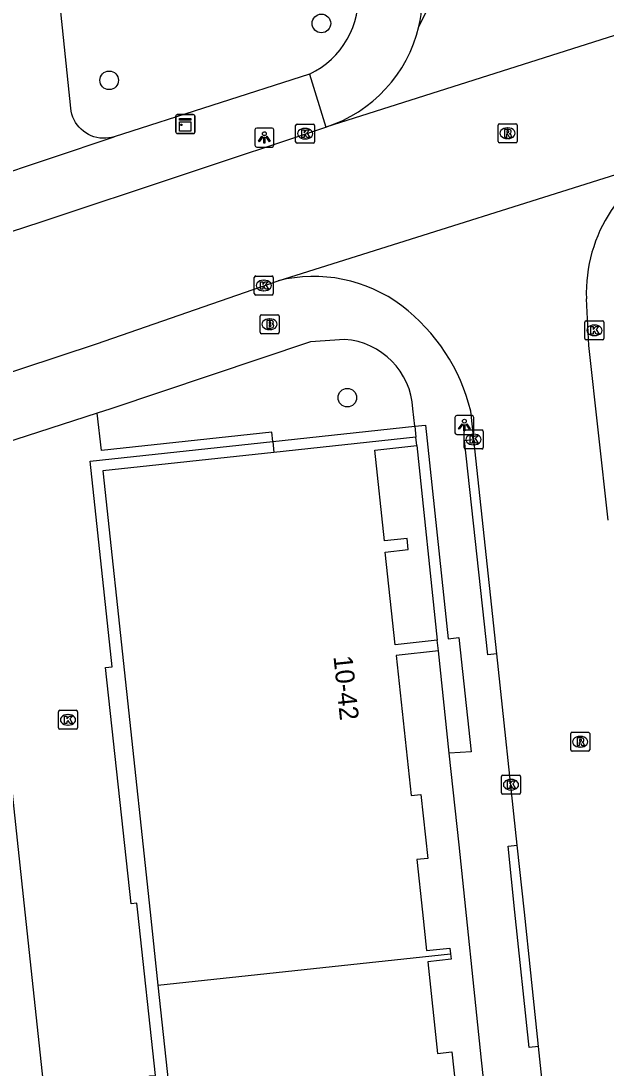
# Model space of a CAD drawing. Extents: x 161253 to 161848, y 384872 to 385383.
# Drawn here: x 161322.6 to 161353.4, y 384991.8 to 385046.9 of the extents above; entities that cross this region are included whole.
import ezdxf

# ---------------------------------------------------------------- set-up
doc = ezdxf.new("R2010")
doc.units = 0
for name, color, linetype in [('IMGEO_Boom', 7, 'Continuous'), ('IMGEO_Brandkraan', 7, 'Continuous'), ('IMGEO_Kast', 7, 'Continuous'), ('IMGEO_Kolk', 7, 'Continuous'), ('IMGEO_Lichtpunt', 7, 'Continuous'), ('IMGEO_Pand', 7, 'Continuous'), ('IMGEO_Pand_nummerreeks', 7, 'Continuous'), ('IMGEO_Rijbaan_lokaal_open', 7, 'Continuous'), ('IMGEO_Rioolput', 7, 'Continuous'), ('IMGEO_Voetpad_open', 7, 'Continuous')]:
    doc.layers.add(name, color=color, linetype=linetype)

msp = doc.modelspace()

# ---------------------------------------------------------------- linework, layer by layer
at = {"layer": 'IMGEO_Boom'}
for centre in [(161338.39, 385046.749), (161327.219, 385043.758), (161339.754, 385027.067)]:
    msp.add_circle(centre, 0.489, dxfattribs=at)
at = {"layer": 'IMGEO_Brandkraan'}
for p, q in [((161335.163, 385030.503), (161335.163, 385031.355)), ((161335.238, 385031.429), (161336.09, 385031.429)), ((161336.164, 385031.355), (161336.164, 385030.503)), ((161335.651, 385031.209), (161335.676, 385031.209)), ((161336.09, 385030.429), (161335.238, 385030.429)), ((161335.674, 385030.649), (161335.649, 385030.649))]:
    msp.add_line(p, q, dxfattribs=at)
for points in [[(161335.163, 385030.503), (161335.163, 385031.355)], [(161335.238, 385031.429), (161336.09, 385031.429)], [(161336.164, 385031.355), (161336.164, 385030.503)], [(161335.511, 385031.129), (161335.511, 385030.729), (161335.724, 385030.729)], [(161335.742, 385031.129), (161335.511, 385031.129)], [(161335.69, 385031.048), (161335.636, 385031.048), (161335.636, 385030.972)], [(161335.636, 385030.972), (161335.689, 385030.972)], [(161335.698, 385030.896), (161335.636, 385030.896), (161335.636, 385030.815)], [(161335.636, 385030.815), (161335.698, 385030.815)], [(161336.09, 385030.429), (161335.238, 385030.429)]]:
    msp.add_lwpolyline(points, dxfattribs=at)
for centre, radius, start, end in [((161335.24, 385031.353), 0.0765, 91.552, 178.448), ((161335.24, 385031.353), 0.0765, 91.552, 178.448), ((161336.088, 385031.353), 0.0765, 1.552, 88.448), ((161336.088, 385031.353), 0.0765, 1.552, 88.448), ((161335.691, 385031.01), 0.0379, 267.8285, 90.9355), ((161335.699, 385030.855), 0.0404, 269.8759, 90.5077), ((161335.746, 385030.984), 0.145, 59.4692, 91.5367), ((161335.771, 385031.031), 0.0922, 285.5137, 58.1501), ((161335.776, 385030.839), 0.105, 301.3115, 78.989), ((161335.24, 385030.505), 0.0765, 181.552, 268.448), ((161335.24, 385030.505), 0.0765, 181.552, 268.448), ((161335.73, 385030.98), 0.251, 268.6676, 293.5347), ((161336.088, 385030.505), 0.0765, 271.552, 358.448), ((161336.088, 385030.505), 0.0765, 271.552, 358.448)]:
    msp.add_arc(centre, radius, start, end, dxfattribs=at)
for centre, major_axis, ratio, start_param, end_param in [((161335.65, 385030.929), (-0.387, 0.002), 0.722429, 4.712389, 7.853982), ((161335.675, 385030.929), (-0.39, 0.002), 0.717154, 1.570796, 4.712389)]:
    msp.add_ellipse(centre, major_axis=major_axis, ratio=ratio, start_param=start_param, end_param=end_param, dxfattribs=at)
at = {"layer": 'IMGEO_Kast'}
for p, q in [((161330.731, 385041.027), (161330.731, 385041.868)), ((161330.731, 385041.868), (161330.731, 385041.027)), ((161330.806, 385041.952), (161331.647, 385041.952)), ((161331.647, 385041.952), (161330.806, 385041.952)), ((161331.731, 385041.877), (161331.731, 385041.036)), ((161331.731, 385041.036), (161331.731, 385041.877)), ((161331.656, 385040.952), (161330.815, 385040.952)), ((161330.815, 385040.952), (161331.656, 385040.952))]:
    msp.add_line(p, q, dxfattribs=at)
for points in [[(161330.926, 385041.742), (161331.526, 385041.742), (161331.526, 385041.657), (161330.926, 385041.657), (161330.926, 385041.742)], [(161330.926, 385041.567), (161331.526, 385041.567), (161331.526, 385041.078), (161330.926, 385041.078), (161330.926, 385041.567)]]:
    msp.add_lwpolyline(points, dxfattribs=at)
msp.add_circle((161331.01, 385041.416), 0.0377, dxfattribs=at)
for centre, start, end in [((161330.809, 385041.874), 92.4484, 184.2845), ((161330.809, 385041.874), 92.4484, 184.2845), ((161331.653, 385041.874), 2.4484, 94.2845), ((161331.653, 385041.874), 2.4484, 94.2845), ((161330.809, 385041.03), 182.4484, 274.2845), ((161330.809, 385041.03), 182.4484, 274.2845), ((161331.653, 385041.03), 272.4484, 4.2845), ((161331.653, 385041.03), 272.4484, 4.2845)]:
    msp.add_arc(centre, 0.0779, start, end, dxfattribs=at)
at = {"layer": 'IMGEO_Kolk'}
for p, q in [((161337.034, 385040.526), (161337.034, 385041.378)), ((161337.109, 385041.452), (161337.961, 385041.452)), ((161338.035, 385041.378), (161338.035, 385040.526)), ((161337.522, 385041.232), (161337.547, 385041.232)), ((161337.961, 385040.452), (161337.109, 385040.452)), ((161337.545, 385040.672), (161337.52, 385040.672)), ((161334.857, 385032.539), (161334.857, 385033.391)), ((161334.932, 385033.465), (161335.784, 385033.465)), ((161335.345, 385033.245), (161335.37, 385033.245)), ((161335.858, 385033.391), (161335.858, 385032.539)), ((161335.784, 385032.465), (161334.932, 385032.465)), ((161335.368, 385032.685), (161335.343, 385032.685)), ((161352.26, 385030.181), (161352.26, 385031.033)), ((161352.335, 385031.107), (161353.187, 385031.107)), ((161352.748, 385030.887), (161352.773, 385030.887)), ((161353.261, 385031.033), (161353.261, 385030.181)), ((161352.771, 385030.327), (161352.746, 385030.327)), ((161353.187, 385030.107), (161352.335, 385030.107)), ((161345.901, 385024.44), (161345.901, 385025.292)), ((161345.976, 385025.366), (161346.828, 385025.366)), ((161346.902, 385025.292), (161346.902, 385024.44)), ((161346.389, 385025.146), (161346.414, 385025.146)), ((161346.828, 385024.366), (161345.976, 385024.366)), ((161346.412, 385024.586), (161346.387, 385024.586)), ((161324.551, 385009.696), (161324.551, 385010.548)), ((161324.626, 385010.622), (161325.478, 385010.622)), ((161325.039, 385010.402), (161325.064, 385010.402)), ((161325.552, 385010.548), (161325.552, 385009.696)), ((161325.062, 385009.842), (161325.037, 385009.842)), ((161325.478, 385009.622), (161324.626, 385009.622)), ((161347.87, 385006.283), (161347.87, 385007.135)), ((161347.945, 385007.209), (161348.797, 385007.209)), ((161348.871, 385007.135), (161348.871, 385006.283)), ((161348.358, 385006.989), (161348.383, 385006.989)), ((161348.797, 385006.209), (161347.945, 385006.209)), ((161348.381, 385006.429), (161348.356, 385006.429))]:
    msp.add_line(p, q, dxfattribs=at)
for points in [[(161337.034, 385040.526), (161337.034, 385041.378)], [(161337.109, 385041.452), (161337.961, 385041.452)], [(161338.035, 385041.378), (161338.035, 385040.526)], [(161337.355, 385041.152), (161337.478, 385041.152), (161337.478, 385041.001), (161337.608, 385041.152), (161337.772, 385041.152), (161337.626, 385041.001), (161337.779, 385040.752), (161337.627, 385040.752), (161337.542, 385040.916), (161337.478, 385040.849), (161337.478, 385040.752), (161337.355, 385040.752), (161337.355, 385041.152)], [(161337.961, 385040.452), (161337.109, 385040.452)], [(161334.857, 385032.539), (161334.857, 385033.391)], [(161334.932, 385033.465), (161335.784, 385033.465)], [(161335.178, 385033.165), (161335.301, 385033.165), (161335.301, 385033.014), (161335.431, 385033.165), (161335.595, 385033.165), (161335.449, 385033.014), (161335.602, 385032.765), (161335.45, 385032.765), (161335.365, 385032.929), (161335.301, 385032.862), (161335.301, 385032.765), (161335.178, 385032.765), (161335.178, 385033.165)], [(161335.858, 385033.391), (161335.858, 385032.539)], [(161335.784, 385032.465), (161334.932, 385032.465)], [(161352.26, 385030.181), (161352.26, 385031.033)], [(161352.335, 385031.107), (161353.187, 385031.107)], [(161352.581, 385030.807), (161352.704, 385030.807), (161352.704, 385030.656), (161352.834, 385030.807), (161352.998, 385030.807), (161352.852, 385030.656), (161353.005, 385030.407), (161352.853, 385030.407), (161352.768, 385030.571), (161352.704, 385030.504), (161352.704, 385030.407), (161352.581, 385030.407), (161352.581, 385030.807)], [(161353.261, 385031.033), (161353.261, 385030.181)], [(161353.187, 385030.107), (161352.335, 385030.107)], [(161345.901, 385024.44), (161345.901, 385025.292)], [(161345.976, 385025.366), (161346.828, 385025.366)], [(161346.902, 385025.292), (161346.902, 385024.44)], [(161346.222, 385025.066), (161346.345, 385025.066), (161346.345, 385024.915), (161346.475, 385025.066), (161346.639, 385025.066), (161346.493, 385024.915), (161346.646, 385024.666), (161346.494, 385024.666), (161346.409, 385024.83), (161346.345, 385024.763), (161346.345, 385024.666), (161346.222, 385024.666), (161346.222, 385025.066)], [(161346.828, 385024.366), (161345.976, 385024.366)], [(161324.551, 385009.696), (161324.551, 385010.548)], [(161324.626, 385010.622), (161325.478, 385010.622)], [(161325.552, 385010.548), (161325.552, 385009.696)], [(161324.872, 385010.322), (161324.995, 385010.322), (161324.995, 385010.171), (161325.125, 385010.322), (161325.289, 385010.322), (161325.143, 385010.171), (161325.296, 385009.922), (161325.144, 385009.922), (161325.059, 385010.086), (161324.995, 385010.019), (161324.995, 385009.922), (161324.872, 385009.922), (161324.872, 385010.322)], [(161325.478, 385009.622), (161324.626, 385009.622)], [(161347.87, 385006.283), (161347.87, 385007.135)], [(161347.945, 385007.209), (161348.797, 385007.209)], [(161348.871, 385007.135), (161348.871, 385006.283)], [(161348.191, 385006.909), (161348.314, 385006.909), (161348.314, 385006.758), (161348.444, 385006.909), (161348.608, 385006.909), (161348.462, 385006.758), (161348.615, 385006.509), (161348.463, 385006.509), (161348.378, 385006.673), (161348.314, 385006.606), (161348.314, 385006.509), (161348.191, 385006.509), (161348.191, 385006.909)], [(161348.797, 385006.209), (161347.945, 385006.209)]]:
    msp.add_lwpolyline(points, dxfattribs=at)
for centre, start, end in [((161337.111, 385041.376), 91.552, 178.448), ((161337.111, 385041.376), 91.552, 178.448), ((161337.959, 385041.376), 1.552, 88.448), ((161337.959, 385041.376), 1.552, 88.448), ((161337.111, 385040.528), 181.552, 268.448), ((161337.111, 385040.528), 181.552, 268.448), ((161337.959, 385040.528), 271.552, 358.448), ((161337.959, 385040.528), 271.552, 358.448), ((161334.934, 385033.389), 91.552, 178.448), ((161334.934, 385033.389), 91.552, 178.448), ((161335.782, 385033.389), 1.552, 88.448), ((161335.782, 385033.389), 1.552, 88.448), ((161334.934, 385032.541), 181.552, 268.448), ((161334.934, 385032.541), 181.552, 268.448), ((161335.782, 385032.541), 271.552, 358.448), ((161335.782, 385032.541), 271.552, 358.448), ((161352.337, 385031.031), 91.552, 178.448), ((161352.337, 385031.031), 91.552, 178.448), ((161353.185, 385031.031), 1.552, 88.448), ((161353.185, 385031.031), 1.552, 88.448), ((161352.337, 385030.183), 181.552, 268.448), ((161352.337, 385030.183), 181.552, 268.448), ((161353.185, 385030.183), 271.552, 358.448), ((161353.185, 385030.183), 271.552, 358.448), ((161345.978, 385025.29), 91.552, 178.448), ((161345.978, 385025.29), 91.552, 178.448), ((161346.826, 385025.29), 1.552, 88.448), ((161346.826, 385025.29), 1.552, 88.448), ((161345.978, 385024.442), 181.552, 268.448), ((161345.978, 385024.442), 181.552, 268.448), ((161346.826, 385024.442), 271.552, 358.448), ((161346.826, 385024.442), 271.552, 358.448), ((161324.628, 385010.546), 91.552, 178.448), ((161324.628, 385010.546), 91.552, 178.448), ((161325.476, 385010.546), 1.552, 88.448), ((161325.476, 385010.546), 1.552, 88.448), ((161324.628, 385009.698), 181.552, 268.448), ((161324.628, 385009.698), 181.552, 268.448), ((161325.476, 385009.698), 271.552, 358.448), ((161325.476, 385009.698), 271.552, 358.448), ((161347.947, 385007.133), 91.552, 178.448), ((161347.947, 385007.133), 91.552, 178.448), ((161348.795, 385007.133), 1.552, 88.448), ((161348.795, 385007.133), 1.552, 88.448), ((161347.947, 385006.285), 181.552, 268.448), ((161347.947, 385006.285), 181.552, 268.448), ((161348.795, 385006.285), 271.552, 358.448), ((161348.795, 385006.285), 271.552, 358.448)]:
    msp.add_arc(centre, 0.0765, start, end, dxfattribs=at)
for centre, major_axis, ratio, start_param, end_param in [((161337.521, 385040.952), (-0.387, 0.002), 0.722429, 4.712389, 7.853982), ((161337.546, 385040.952), (-0.39, 0.002), 0.717154, 1.570796, 4.712389), ((161335.344, 385032.965), (-0.387, 0.002), 0.722429, 4.712389, 7.853982), ((161335.369, 385032.965), (-0.39, 0.002), 0.717154, 1.570796, 4.712389), ((161352.747, 385030.607), (-0.387, 0.002), 0.722429, 4.712389, 7.853982), ((161352.772, 385030.607), (-0.39, 0.002), 0.717154, 1.570796, 4.712389), ((161346.388, 385024.866), (-0.387, 0.002), 0.722429, 4.712389, 7.853982), ((161346.413, 385024.866), (-0.39, 0.002), 0.717154, 1.570796, 4.712389), ((161325.038, 385010.122), (-0.387, 0.002), 0.722429, 4.712389, 7.853982), ((161325.063, 385010.122), (-0.39, 0.002), 0.717154, 1.570796, 4.712389), ((161348.357, 385006.709), (-0.387, 0.002), 0.722429, 4.712389, 7.853982), ((161348.382, 385006.709), (-0.39, 0.002), 0.717154, 1.570796, 4.712389)]:
    msp.add_ellipse(centre, major_axis=major_axis, ratio=ratio, start_param=start_param, end_param=end_param, dxfattribs=at)
at = {"layer": 'IMGEO_Lichtpunt'}
for p, q in [((161335.791, 385041.245), (161334.983, 385041.245)), ((161335.791, 385041.245), (161334.983, 385041.245)), ((161334.889, 385041.15), (161334.889, 385040.343)), ((161334.889, 385041.15), (161334.889, 385040.343)), ((161335.885, 385040.343), (161335.885, 385041.15)), ((161335.885, 385040.343), (161335.885, 385041.15)), ((161334.983, 385040.249), (161335.791, 385040.249)), ((161334.983, 385040.249), (161335.791, 385040.249)), ((161345.418, 385026.029), (161345.418, 385025.222)), ((161345.418, 385026.029), (161345.418, 385025.222)), ((161346.32, 385026.124), (161345.512, 385026.124)), ((161346.32, 385026.124), (161345.512, 385026.124)), ((161346.414, 385025.222), (161346.414, 385026.029)), ((161346.414, 385025.222), (161346.414, 385026.029)), ((161345.512, 385025.128), (161346.32, 385025.128)), ((161345.512, 385025.128), (161346.32, 385025.128))]:
    msp.add_line(p, q, dxfattribs=at)
for points in [[(161335.263, 385040.814), (161335.302, 385040.786), (161335.114, 385040.524), (161335.076, 385040.551), (161335.263, 385040.814)], [(161335.365, 385040.766), (161335.412, 385040.766), (161335.412, 385040.444), (161335.365, 385040.444), (161335.365, 385040.766)], [(161335.475, 385040.786), (161335.513, 385040.813), (161335.7, 385040.551), (161335.661, 385040.523), (161335.475, 385040.786)], [(161345.792, 385025.693), (161345.831, 385025.665), (161345.643, 385025.403), (161345.605, 385025.43), (161345.792, 385025.693)], [(161345.894, 385025.645), (161345.941, 385025.645), (161345.941, 385025.323), (161345.894, 385025.323), (161345.894, 385025.645)], [(161346.004, 385025.665), (161346.042, 385025.692), (161346.229, 385025.43), (161346.19, 385025.402), (161346.004, 385025.665)]]:
    msp.add_lwpolyline(points, dxfattribs=at)
for centre in [(161335.388, 385040.948), (161345.917, 385025.827)]:
    msp.add_circle(centre, 0.0994, dxfattribs=at)
for centre, start, end in [((161334.983, 385041.15), 90, 180), ((161334.983, 385041.15), 90, 180), ((161335.791, 385041.15), 0, 90), ((161335.791, 385041.15), 0, 90), ((161334.983, 385040.343), 180, 270), ((161334.983, 385040.343), 180, 270), ((161335.791, 385040.343), 270, 0), ((161335.791, 385040.343), 270, 360), ((161345.512, 385026.029), 90, 180), ((161345.512, 385026.029), 90, 180), ((161346.32, 385026.029), 0, 90), ((161346.32, 385026.029), 0, 90), ((161345.512, 385025.222), 180, 270), ((161345.512, 385025.222), 180, 270), ((161346.32, 385025.222), 270, 0), ((161346.32, 385025.222), 270, 360)]:
    msp.add_arc(centre, 0.0946, start, end, dxfattribs=at)
at = {"layer": 'IMGEO_Pand'}
for points in [[(161343.36, 385024.989), (161335.88, 385024.185)], [(161343.408, 385024.542), (161343.36, 385024.989)], [(161335.88, 385024.185), (161326.879, 385023.217), (161329.376, 385000), (161329.788, 384996.166)], [(161344.487, 385014.308), (161342.278, 385014.07), (161341.754, 385018.946), (161342.964, 385019.076), (161342.901, 385019.664), (161341.712, 385019.536), (161341.199, 385024.305), (161343.408, 385024.542)], [(161344.547, 385013.744), (161344.487, 385014.308)], [(161344.547, 385013.744), (161342.326, 385013.505), (161343.119, 385006.139), (161343.632, 385006.194), (161343.994, 385002.836), (161343.407, 385002.773), (161343.705, 385000), (161343.922, 384997.985), (161345.156, 384998.117), (161345.188, 384997.822)], [(161329.788, 384996.166), (161345.188, 384997.822)], [(161345.188, 384997.822), (161345.22, 384997.527), (161343.986, 384997.395), (161344.504, 384992.575), (161345.261, 384992.657), (161345.626, 384989.268), (161344.847, 384989.184), (161345.639, 384981.819), (161347.916, 384982.064)], [(161329.788, 384996.166), (161332.09, 384974.761)]]:
    msp.add_lwpolyline(points, dxfattribs=at)
at = {"layer": 'IMGEO_Rijbaan_lokaal_open'}
for points in [[(161344.551, 385048.911), (161344.339, 385048.339), (161344.009, 385047.585), (161343.524, 385046.595)], [(161357.909, 385047.41), (161338.624, 385041.3)], [(161312.055, 385032.495), (161319.593, 385034.999), (161323.63, 385036.307), (161338.624, 385041.3)], [(161336.122, 385033.218), (161357.402, 385039.915)], [(161318.724, 385027.326), (161326.543, 385029.89), (161336.122, 385033.218)], [(161353.49, 385020.627), (161352.463, 385029.816), (161352.337, 385032.267)], [(161326.594, 385026.253), (161319.802, 385024.058)], [(161335.826, 385024.754), (161335.778, 385025.258), (161326.818, 385024.285), (161326.594, 385026.253)], [(161346.412, 385024.863), (161346.251, 385026.361)], [(161352.588, 384941.054), (161352.645, 384940.528), (161335.385, 384938.672), (161333.36, 384957.504), (161332.965, 384957.461), (161331.628, 384969.898), (161332.002, 384969.938), (161331.017, 384979.097), (161330.667, 384979.059), (161329.341, 384991.388), (161329.661, 384991.422), (161328.734, 385000), (161328.683, 385000.47), (161328.371, 385000.44), (161327.034, 385012.879), (161327.381, 385012.916), (161326.219, 385023.721), (161335.826, 385024.754)], [(161347.622, 385013.594), (161346.412, 385024.863)], [(161353.067, 384939.032), (161349.538, 384938.768), (161349.844, 384936.245), (161348.022, 384934.003), (161333.73, 384932.332), (161329.539, 384937.213), (161322.803, 385000), (161320.382, 385022.568), (161319.802, 385024.058)], [(161348.704, 385003.522), (161347.622, 385013.594)], [(161349.825, 384992.946), (161349.418, 384996.821), (161349.082, 385000), (161348.704, 385003.522)], [(161350.964, 384982.082), (161349.825, 384992.946)]]:
    msp.add_lwpolyline(points, dxfattribs=at)
for centre, radius, start, end in [((161336.383, 385048.289), 7.339, 287.7806, 346.657), ((161360.213, 385032.552), 7.881, 110.8965, 182.0733), ((161337.979, 385025.691), 7.752, 53.238, 103.8608), ((161336.549, 385023.963), 9.994, 13.8862, 52.6017)]:
    msp.add_arc(centre, radius, start, end, dxfattribs=at)
at = {"layer": 'IMGEO_Rioolput'}
for p, q in [((161347.691, 385040.548), (161347.691, 385041.4)), ((161347.766, 385041.474), (161348.618, 385041.474)), ((161348.179, 385041.254), (161348.204, 385041.254)), ((161348.692, 385041.4), (161348.692, 385040.548)), ((161348.202, 385040.694), (161348.177, 385040.694)), ((161348.618, 385040.474), (161347.766, 385040.474)), ((161351.515, 385008.542), (161351.515, 385009.394)), ((161351.59, 385009.468), (161352.442, 385009.468)), ((161352.516, 385009.394), (161352.516, 385008.542)), ((161352.003, 385009.248), (161352.028, 385009.248)), ((161352.442, 385008.468), (161351.59, 385008.468)), ((161352.026, 385008.688), (161352.001, 385008.688))]:
    msp.add_line(p, q, dxfattribs=at)
for points in [[(161347.691, 385040.548), (161347.691, 385041.4)], [(161347.766, 385041.474), (161348.618, 385041.474)], [(161348.692, 385041.4), (161348.692, 385040.548)], [(161348.28, 385041.172), (161348.028, 385041.174), (161348.028, 385040.774)], [(161348.028, 385040.774), (161348.152, 385040.774), (161348.152, 385040.936), (161348.163, 385040.936)], [(161348.206, 385041.093), (161348.152, 385041.093), (161348.152, 385041.012)], [(161348.152, 385041.012), (161348.204, 385041.012)], [(161348.21, 385040.907), (161348.281, 385040.774), (161348.421, 385040.774), (161348.356, 385040.9)], [(161348.618, 385040.474), (161347.766, 385040.474)], [(161351.515, 385008.542), (161351.515, 385009.394)], [(161351.59, 385009.468), (161352.442, 385009.468)], [(161352.516, 385009.394), (161352.516, 385008.542)], [(161352.104, 385009.166), (161351.852, 385009.168), (161351.852, 385008.768)], [(161351.852, 385008.768), (161351.976, 385008.768), (161351.976, 385008.93), (161351.987, 385008.93)], [(161352.03, 385009.087), (161351.976, 385009.087), (161351.976, 385009.006)], [(161351.976, 385009.006), (161352.028, 385009.006)], [(161352.034, 385008.901), (161352.105, 385008.768), (161352.245, 385008.768), (161352.18, 385008.894)], [(161352.442, 385008.468), (161351.59, 385008.468)]]:
    msp.add_lwpolyline(points, dxfattribs=at)
for centre, radius, start, end in [((161347.768, 385041.398), 0.0765, 91.552, 178.448), ((161347.768, 385041.398), 0.0765, 91.552, 178.448), ((161348.616, 385041.398), 0.0765, 1.552, 88.448), ((161348.616, 385041.398), 0.0765, 1.552, 88.448), ((161348.162, 385040.883), 0.0533, 26.0293, 88.6989), ((161348.188, 385041.201), 0.19, 274.7715, 282.9687), ((161348.212, 385040.997), 0.0964, 77.0061, 93.1865), ((161348.226, 385041.054), 0.0378, 276.6634, 79.6772), ((161348.279, 385041.062), 0.109, 350.3612, 89.416), ((161348.277, 385041.062), 0.112, 277.5842, 350.9817), ((161348.261, 385040.847), 0.108, 29.5134, 73.7905), ((161347.768, 385040.55), 0.0765, 181.552, 268.448), ((161347.768, 385040.55), 0.0765, 181.552, 268.448), ((161348.616, 385040.55), 0.0765, 271.552, 358.448), ((161348.616, 385040.55), 0.0765, 271.552, 358.448), ((161351.592, 385009.392), 0.0765, 91.552, 178.448), ((161351.592, 385009.392), 0.0765, 91.552, 178.448), ((161352.44, 385009.392), 0.0765, 1.552, 88.448), ((161352.44, 385009.392), 0.0765, 1.552, 88.448), ((161351.986, 385008.877), 0.0533, 26.0293, 88.6989), ((161352.012, 385009.195), 0.19, 274.7715, 282.9687), ((161352.036, 385008.991), 0.0964, 77.0061, 93.1865), ((161352.05, 385009.048), 0.0378, 276.6634, 79.6772), ((161352.103, 385009.056), 0.109, 350.3612, 89.416), ((161352.101, 385009.056), 0.112, 277.5842, 350.9817), ((161352.085, 385008.841), 0.108, 29.5134, 73.7905), ((161351.592, 385008.544), 0.0765, 181.552, 268.448), ((161351.592, 385008.544), 0.0765, 181.552, 268.448), ((161352.44, 385008.544), 0.0765, 271.552, 358.448), ((161352.44, 385008.544), 0.0765, 271.552, 358.448)]:
    msp.add_arc(centre, radius, start, end, dxfattribs=at)
for centre, major_axis, ratio, start_param, end_param in [((161348.178, 385040.974), (-0.387, 0.002), 0.722429, 4.712389, 7.853982), ((161348.203, 385040.974), (-0.39, 0.002), 0.717154, 1.570796, 4.712389), ((161352.002, 385008.968), (-0.387, 0.002), 0.722429, 4.712389, 7.853982), ((161352.027, 385008.968), (-0.39, 0.002), 0.717154, 1.570796, 4.712389)]:
    msp.add_ellipse(centre, major_axis=major_axis, ratio=ratio, start_param=start_param, end_param=end_param, dxfattribs=at)
at = {"layer": 'IMGEO_Voetpad_open'}
for points in [[(161327.481, 385040.792), (161327.347, 385040.755), (161327.192, 385040.725), (161327.036, 385040.71), (161326.879, 385040.709), (161326.722, 385040.722), (161326.567, 385040.748), (161326.415, 385040.789), (161326.268, 385040.843), (161326.126, 385040.91), (161325.99, 385040.989), (161325.862, 385041.08), (161325.742, 385041.182), (161325.632, 385041.295), (161325.533, 385041.416), (161325.445, 385041.547), (161325.369, 385041.684), (161325.305, 385041.828), (161325.255, 385041.977), (161325.218, 385042.13), (161325.195, 385042.285), (161322.932, 385064.097)], [(161337.771, 385044.089), (161327.481, 385040.792)], [(161337.771, 385044.089), (161338.624, 385041.3)], [(161320.759, 385038.539), (161327.481, 385040.792)], [(161339.611, 385030.125), (161337.82, 385030.002), (161327.299, 385026.481), (161326.594, 385026.253)], [(161343.3, 385025.559), (161343.203, 385026.481)], [(161335.826, 385024.754), (161343.3, 385025.559)], [(161343.3, 385025.559), (161343.862, 385025.619), (161345.069, 385014.386), (161345.626, 385014.446), (161346.272, 385008.441), (161345.12, 385008.375)], [(161343.3, 385025.559), (161343.36, 385024.989)], [(161335.826, 385024.754), (161335.88, 385024.185)], [(161347.622, 385013.594), (161347.145, 385013.539), (161345.918, 385024.806), (161346.412, 385024.863)], [(161343.408, 385024.542), (161344.487, 385014.308)], [(161345.12, 385008.375), (161344.547, 385013.744)], [(161347.916, 384982.064), (161347.327, 384987.554), (161346.825, 384992.221), (161345.635, 385003.548), (161345.12, 385008.375)], [(161349.825, 384992.946), (161349.328, 384992.891), (161348.579, 385000), (161348.214, 385003.468), (161348.704, 385003.522)]]:
    msp.add_lwpolyline(points, dxfattribs=at)
for centre, radius, start, end in [((161336.351, 385048.292), 7.371, 346.6931, 6.2569), ((161335.879, 385048.116), 4.449, 295.17, 5.8319), ((161339.362, 385026.287), 3.846, 2.8872, 86.2893)]:
    msp.add_arc(centre, radius, start, end, dxfattribs=at)

# ---------------------------------------------------------------- texts
at = {"layer": 'IMGEO_Pand_nummerreeks'}
msp.add_text('10-42', height=1, rotation=275.9067, dxfattribs=at).set_placement((161339.024, 385013.454))

doc.saveas('drawing.dxf')
